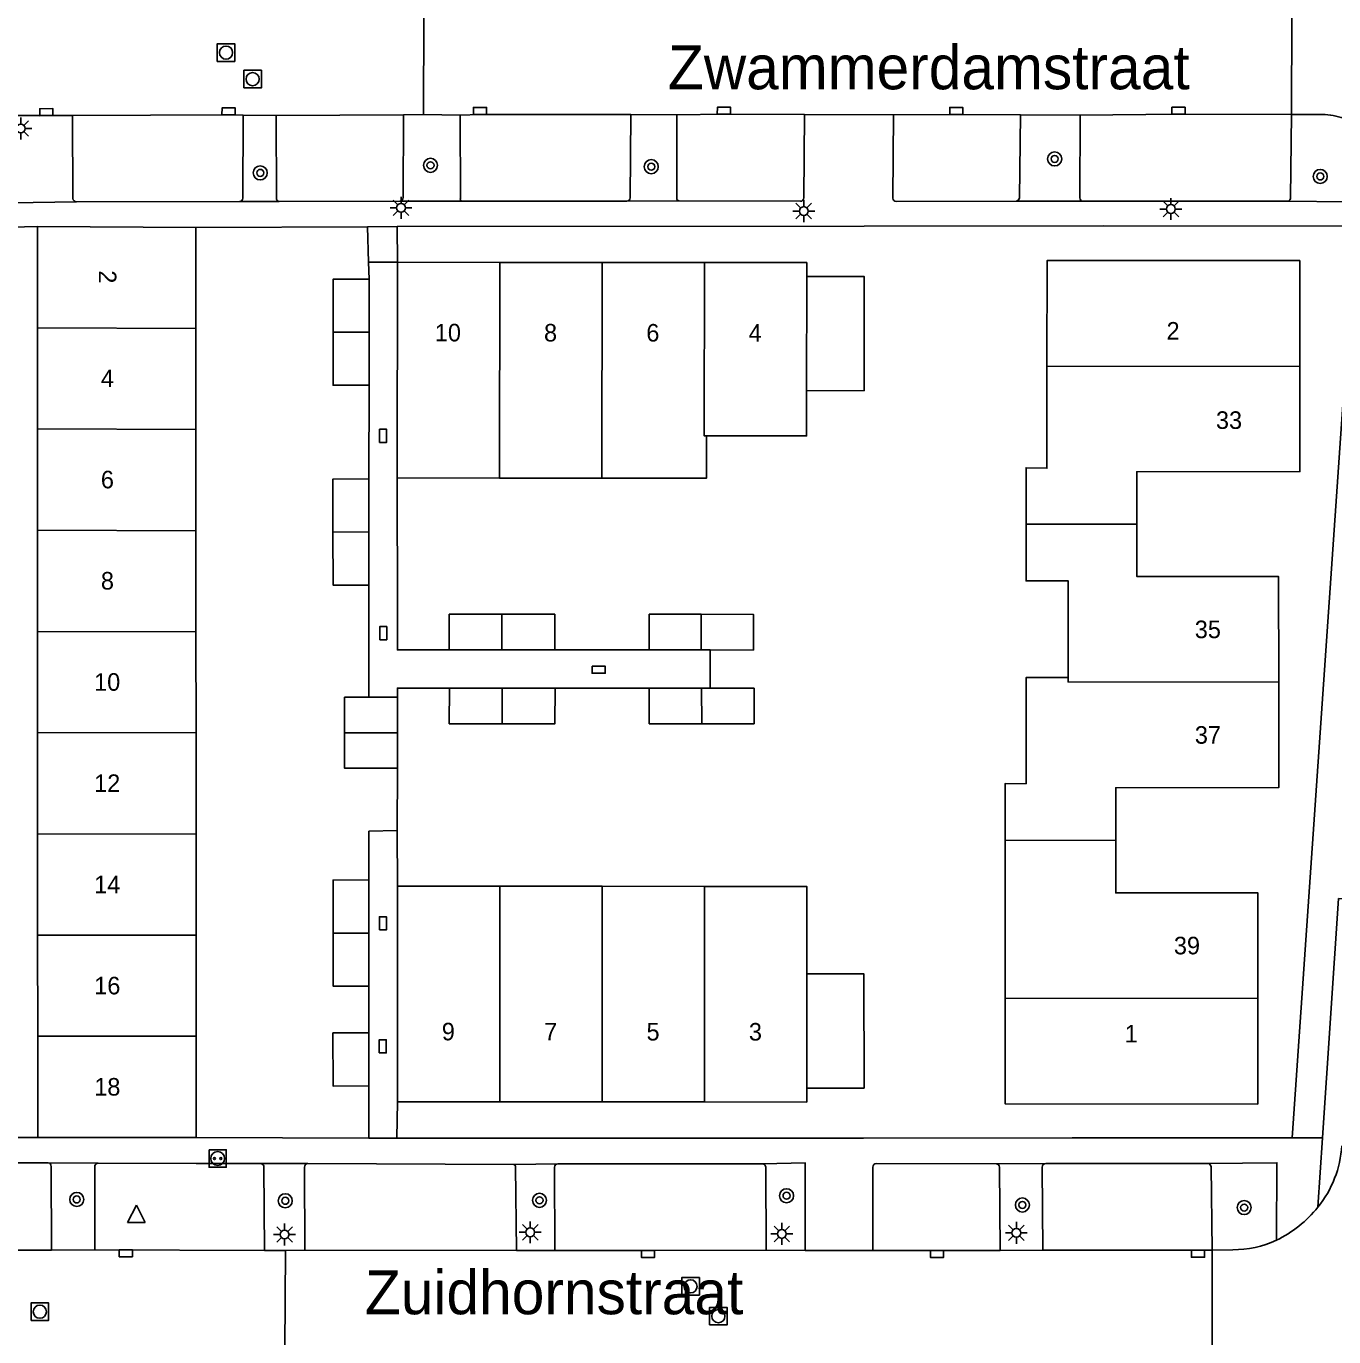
# Model space of a CAD drawing. Extents: x 125000 to 129004, y 397500 to 399008.
# Drawn here: x 127371.7 to 127446.2, y 397775.1 to 397849.7 of the extents above; entities that cross this region are included whole.
import ezdxf

# ---------------------------------------------------------------- set-up
doc = ezdxf.new("R2010")
doc.units = 0
for name, color, linetype in [('gg-afsc-erfafscheiding', 7, 'Continuous'), ('gg-afsc-hekwerk', 7, 'Continuous'), ('gg-anno-huisnummerreeks BGT', 7, 'Continuous'), ('gg-anno-openbare ruimte label', 7, 'Continuous'), ('gg-bbg-bijgebouw', 7, 'Continuous'), ('gg-bbg-hoofdgebouw', 7, 'Continuous'), ('gg-bbg-tussenscheiding', 7, 'Continuous'), ('gg-knt-verharding', 7, 'Continuous'), ('gg-knt-verharding nz', 7, 'Continuous'), ('gt-grn-weggrens', 7, 'Continuous'), ('gt-symb-boom', 7, 'Continuous'), ('gt-symb-kolk', 7, 'Continuous'), ('gt-symb-kolk center center', 7, 'Continuous'), ('gt-symb-laadpunt elektrisch vervoer', 7, 'Continuous'), ('gt-symb-lichtmast', 7, 'Continuous'), ('gt-symb-rioolschacht', 7, 'Continuous'), ('gt-symb-waterafsluiter', 7, 'Continuous')]:
    doc.layers.add(name, color=color, linetype=linetype)

# ---------------------------------------------------------------- blocks, each defined once
blk = doc.blocks.new('gt0-BOOM')
at = {"layer": 'gt-symb-boom'}
for radius in [0.4, 0.2]:
    blk.add_circle((0, 0), radius, dxfattribs=at)
blk = doc.blocks.new('gt0-LMAST')
at = {"layer": 'gt-symb-lichtmast'}
for p, q in [((-0.182, 0.173), (-0.447, 0.438)), ((-0.005, 0.246), (-0.005, 0.621)), ((0.172, 0.173), (0.437, 0.438)), ((-0.255, -0.004), (-0.63, -0.004)), ((-0.182, -0.181), (-0.447, -0.446)), ((-0.005, -0.254), (-0.005, -0.629)), ((0.437, -0.446), (0.172, -0.181)), ((0.245, -0.004), (0.62, -0.004))]:
    blk.add_line(p, q, dxfattribs=at)
blk.add_circle((-0.005, -0.004), 0.25, dxfattribs=at)
blk = doc.blocks.new('gt0-KOLKCC')
at = {"layer": 'gt-symb-kolk center center'}
blk.add_lwpolyline([(-0.375, 0.2), (0.375, 0.2), (0.375, -0.2), (-0.375, -0.2)], close=True, dxfattribs=at)
blk = doc.blocks.new('gt0-LEV')
at = {"layer": 'gt-symb-laadpunt elektrisch vervoer'}
blk.add_lwpolyline([(-0.486, 0.501), (0.486, 0.501), (0.486, -0.499), (-0.486, -0.499)], close=True, dxfattribs=at)
for centre, radius in [((0, 0), 0.393), ((-0.186, 0), 0.0566), ((0.186, 0), 0.0566)]:
    blk.add_circle(centre, radius, dxfattribs=at)
blk = doc.blocks.new('gt0-RS')
at = {"layer": 'gt-symb-rioolschacht'}
blk.add_lwpolyline([(-0.5, -0.5), (0.5, -0.5), (0.5, 0.5), (-0.5, 0.5)], close=True, dxfattribs=at)
blk.add_circle((0, 0), 0.375, dxfattribs=at)
blk = doc.blocks.new('gt0-KOLK')
at = {"layer": 'gt-symb-kolk'}
blk.add_lwpolyline([(0, 0), (0.375, 0), (0.375, 0.4), (-0.375, 0.4), (-0.375, 0), (0, 0)], dxfattribs=at)
blk = doc.blocks.new('gt0-WAFSL')
at = {"layer": 'gt-symb-waterafsluiter'}
for p, q in [((-0.5, -0.333), (0, 0.667)), ((0, 0.667), (0.5, -0.333)), ((0.5, -0.333), (-0.5, -0.333))]:
    blk.add_line(p, q, dxfattribs=at)

msp = doc.modelspace()

# ---------------------------------------------------------------- linework, layer by layer
at = {"layer": 'gg-afsc-erfafscheiding'}
for p, q in [((127391.147, 397838.283), (127391.2, 397836.257)), ((127391.2, 397836.257), (127391.225, 397835.304)), ((127391.225, 397829.265), (127391.209, 397823.921)), ((127391.215, 397817.884), (127391.221, 397811.491)), ((127392.833, 397803.9), (127392.843, 397807.455)), ((127391.218, 397795.048), (127391.21, 397792.392)), ((127391.217, 397789.362), (127391.206, 397786.392))]:
    msp.add_line(p, q, dxfattribs=at)
msp.add_lwpolyline([(127391.214, 397801.088), (127391.219, 397803.861), (127392.833, 397803.9)], dxfattribs=at)
at = {"layer": 'gg-afsc-hekwerk'}
for p, q in [((127381.36, 397838.245), (127391.147, 397838.283)), ((127433.057, 397838.337), (127419.425, 397838.315)), ((127392.832, 397823.978), (127392.842, 397816.224)), ((127401.809, 397814.196), (127407.181, 397814.192)), ((127410.661, 397814.185), (127410.662, 397812.014)), ((127407.19, 397812.011), (127401.823, 397812.016)), ((127392.833, 397803.9), (127392.849, 397800.733)), ((127381.379, 397786.432), (127391.206, 397786.392)), ((127431.289, 397786.398), (127419.4, 397786.391))]:
    msp.add_line(p, q, dxfattribs=at)
for points in [[(127392.842, 397816.224), (127392.845, 397814.185), (127395.792, 397814.189)], [(127395.804, 397812.017), (127392.841, 397812.017), (127392.841, 397811.492)]]:
    msp.add_lwpolyline(points, dxfattribs=at)
at = {"layer": 'gg-bbg-bijgebouw'}
for p, q in [((127391.225, 397835.304), (127391.225, 397832.285)), ((127391.225, 397832.285), (127391.225, 397829.265)), ((127391.209, 397823.921), (127391.212, 397820.903)), ((127391.212, 397820.903), (127391.215, 397817.884)), ((127398.799, 397816.225), (127395.79, 397816.222)), ((127395.792, 397814.189), (127395.79, 397816.222)), ((127401.807, 397816.228), (127398.799, 397816.225)), ((127401.809, 397814.196), (127401.807, 397816.228)), ((127407.181, 397814.192), (127407.185, 397816.222)), ((127410.157, 397816.216), (127407.185, 397816.222)), ((127398.801, 397814.193), (127395.792, 397814.189)), ((127398.801, 397814.193), (127401.809, 397814.196)), ((127410.153, 397814.186), (127407.181, 397814.192)), ((127410.153, 397814.186), (127410.661, 397814.185)), ((127410.661, 397814.185), (127413.125, 397814.18)), ((127398.814, 397812.017), (127395.804, 397812.017)), ((127401.823, 397812.016), (127398.814, 397812.017)), ((127410.175, 397812.014), (127407.19, 397812.011)), ((127410.662, 397812.014), (127410.175, 397812.014)), ((127413.159, 397812.016), (127410.662, 397812.014)), ((127392.841, 397811.492), (127391.221, 397811.491)), ((127392.842, 397809.474), (127392.841, 397811.492)), ((127392.843, 397807.455), (127392.842, 397809.474)), ((127391.216, 397798.068), (127391.214, 397801.088)), ((127391.218, 397795.048), (127391.216, 397798.068)), ((127391.217, 397789.362), (127391.21, 397792.392))]:
    msp.add_line(p, q, dxfattribs=at)
for points in [[(127391.225, 397835.304), (127389.18, 397835.294), (127389.18, 397832.275)], [(127416.158, 397835.452), (127419.425, 397835.452), (127419.425, 397828.949), (127416.156, 397828.962)], [(127389.18, 397832.275), (127389.18, 397829.255), (127391.225, 397829.265)], [(127391.209, 397823.921), (127389.169, 397823.919), (127389.172, 397820.9)], [(127389.172, 397820.9), (127389.175, 397817.881), (127391.215, 397817.884)], [(127413.125, 397814.18), (127413.129, 397816.21), (127410.157, 397816.216)], [(127398.808, 397809.987), (127395.798, 397809.987), (127395.804, 397812.017)], [(127398.808, 397809.987), (127401.817, 397809.987), (127401.823, 397812.016)], [(127410.177, 397809.984), (127407.192, 397809.981), (127407.19, 397812.011)], [(127413.159, 397812.016), (127413.161, 397809.986), (127410.177, 397809.984)], [(127391.221, 397811.491), (127389.831, 397811.491), (127389.832, 397809.473)], [(127389.832, 397809.473), (127389.833, 397807.454), (127392.843, 397807.455)], [(127389.176, 397798.067), (127389.174, 397801.087), (127391.214, 397801.088)], [(127391.218, 397795.048), (127389.178, 397795.047), (127389.176, 397798.067)], [(127416.161, 397795.744), (127419.409, 397795.745), (127419.426, 397789.238), (127416.165, 397789.229)], [(127391.217, 397789.362), (127389.174, 397789.355), (127389.167, 397792.385), (127391.21, 397792.392)]]:
    msp.add_lwpolyline(points, dxfattribs=at)
at = {"layer": 'gg-bbg-hoofdgebouw'}
for p, q in [((127372.335, 397832.531), (127372.333, 397838.294)), ((127372.333, 397838.294), (127381.36, 397838.245)), ((127381.36, 397838.245), (127381.362, 397832.488)), ((127392.842, 397836.257), (127392.832, 397823.978)), ((127398.671, 397836.252), (127392.842, 397836.257)), ((127398.671, 397836.252), (127404.5, 397836.248)), ((127404.5, 397836.248), (127410.329, 397836.243)), ((127372.337, 397826.768), (127372.335, 397832.531)), ((127381.362, 397832.488), (127381.364, 397826.731)), ((127372.339, 397821.006), (127372.337, 397826.768)), ((127381.364, 397826.731), (127381.366, 397820.974)), ((127392.832, 397823.978), (127398.662, 397823.976)), ((127404.491, 397823.975), (127398.662, 397823.976)), ((127372.341, 397815.243), (127372.339, 397821.006)), ((127381.366, 397820.974), (127381.368, 397815.217)), ((127372.344, 397809.48), (127372.341, 397815.243)), ((127381.368, 397815.217), (127381.371, 397809.46)), ((127372.346, 397803.717), (127372.344, 397809.48)), ((127381.371, 397809.46), (127381.373, 397803.703)), ((127372.348, 397797.955), (127372.346, 397803.717)), ((127381.373, 397803.703), (127381.375, 397797.946)), ((127427.459, 397803.351), (127427.466, 397794.358)), ((127392.849, 397800.733), (127392.843, 397788.461)), ((127398.683, 397800.73), (127392.849, 397800.733)), ((127398.683, 397800.73), (127404.514, 397800.727)), ((127404.514, 397800.727), (127410.345, 397800.724)), ((127372.35, 397792.192), (127372.348, 397797.955)), ((127381.375, 397797.946), (127381.377, 397792.189)), ((127372.352, 397786.429), (127372.35, 397792.192)), ((127381.377, 397792.189), (127381.379, 397786.432)), ((127392.843, 397788.461), (127398.674, 397788.457)), ((127404.505, 397788.452), (127398.674, 397788.457)), ((127410.336, 397788.448), (127404.505, 397788.452)), ((127381.379, 397786.432), (127372.352, 397786.429))]:
    msp.add_line(p, q, dxfattribs=at)
for points in [[(127410.329, 397836.243), (127416.158, 397836.238), (127416.158, 397835.452)], [(127429.849, 397830.335), (127429.853, 397836.358), (127444.245, 397836.354), (127444.249, 397830.346)], [(127428.658, 397821.351), (127428.66, 397824.563), (127429.846, 397824.532), (127429.849, 397830.335)], [(127434.966, 397821.347), (127434.964, 397824.332), (127444.254, 397824.339), (127444.249, 397830.346)], [(127416.156, 397828.962), (127416.157, 397826.37), (127410.456, 397826.37)], [(127404.491, 397823.975), (127410.459, 397823.973), (127410.456, 397826.37)], [(127428.658, 397821.351), (127428.655, 397818.119), (127431.054, 397818.122), (127431.054, 397812.618)], [(127434.966, 397821.347), (127434.968, 397818.361), (127443.042, 397818.367), (127443.047, 397812.356)], [(127427.459, 397803.351), (127427.457, 397806.576), (127428.655, 397806.571), (127428.657, 397812.617), (127431.054, 397812.618)], [(127433.764, 397803.346), (127433.762, 397806.337), (127443.052, 397806.345), (127443.047, 397812.356)], [(127433.764, 397803.346), (127433.766, 397800.355), (127441.857, 397800.361), (127441.855, 397794.347)], [(127410.345, 397800.724), (127416.158, 397800.721), (127416.161, 397795.744)], [(127441.855, 397794.347), (127441.853, 397788.332), (127427.47, 397788.34), (127427.466, 397794.358)], [(127416.165, 397789.229), (127416.167, 397788.443), (127410.336, 397788.448)]]:
    msp.add_lwpolyline(points, dxfattribs=at)
at = {"layer": 'gg-bbg-tussenscheiding'}
for p, q in [((127398.671, 397836.252), (127398.662, 397823.976)), ((127404.5, 397836.248), (127404.491, 397823.975)), ((127416.156, 397828.962), (127416.158, 397835.452)), ((127372.335, 397832.531), (127381.362, 397832.488)), ((127389.18, 397832.275), (127391.225, 397832.285)), ((127444.249, 397830.346), (127429.849, 397830.335)), ((127372.337, 397826.768), (127381.364, 397826.731)), ((127372.339, 397821.006), (127381.366, 397820.974)), ((127389.172, 397820.9), (127391.212, 397820.903)), ((127434.966, 397821.347), (127428.658, 397821.351)), ((127398.801, 397814.193), (127398.799, 397816.225)), ((127410.153, 397814.186), (127410.157, 397816.216)), ((127372.341, 397815.243), (127381.368, 397815.217)), ((127398.808, 397809.987), (127398.814, 397812.017)), ((127410.177, 397809.984), (127410.175, 397812.014)), ((127372.344, 397809.48), (127381.371, 397809.46)), ((127389.832, 397809.473), (127392.842, 397809.474)), ((127372.346, 397803.717), (127381.373, 397803.703)), ((127433.764, 397803.346), (127427.459, 397803.351)), ((127398.674, 397788.457), (127398.683, 397800.73)), ((127404.505, 397788.452), (127404.514, 397800.727)), ((127410.336, 397788.448), (127410.345, 397800.724)), ((127372.348, 397797.955), (127381.375, 397797.946)), ((127389.176, 397798.067), (127391.216, 397798.068)), ((127416.165, 397789.229), (127416.161, 397795.744)), ((127441.855, 397794.347), (127427.466, 397794.358)), ((127372.35, 397792.192), (127381.377, 397792.189))]:
    msp.add_line(p, q, dxfattribs=at)
for points in [[(127410.329, 397836.243), (127410.321, 397826.37), (127410.456, 397826.37)], [(127443.047, 397812.356), (127431.054, 397812.365), (127431.054, 397812.618)]]:
    msp.add_lwpolyline(points, dxfattribs=at)
at = {"layer": 'gg-knt-verharding'}
for p, q in [((127394.348, 397850.228), (127394.324, 397844.67)), ((127443.799, 397850.275), (127443.776, 397844.674)), ((127374.353, 397839.896), (127374.343, 397844.619)), ((127384.05, 397844.643), (127384.032, 397839.911)), ((127385.936, 397844.624), (127384.05, 397844.643)), ((127393.184, 397844.662), (127385.936, 397844.624)), ((127385.955, 397839.914), (127385.936, 397844.624)), ((127393.184, 397844.662), (127393.169, 397839.939)), ((127394.324, 397844.67), (127393.184, 397844.662)), ((127396.425, 397844.638), (127394.324, 397844.67)), ((127396.43, 397839.901), (127396.425, 397844.638)), ((127406.14, 397844.678), (127406.106, 397839.935)), ((127408.769, 397844.657), (127406.14, 397844.678)), ((127408.757, 397839.915), (127408.769, 397844.657)), ((127416.037, 397844.672), (127415.994, 397839.932)), ((127421.11, 397844.66), (127416.037, 397844.672)), ((127421.065, 397839.905), (127421.11, 397844.66)), ((127428.334, 397844.664), (127428.283, 397839.938)), ((127431.733, 397844.633), (127428.334, 397844.664)), ((127431.719, 397839.923), (127431.733, 397844.633)), ((127443.776, 397844.674), (127443.73, 397839.948)), ((127445.703, 397844.676), (127443.776, 397844.674)), ((127383.847, 397839.714), (127374.554, 397839.699)), ((127383.847, 397839.714), (127386.107, 397839.721)), ((127392.987, 397839.737), (127386.107, 397839.721)), ((127392.987, 397839.737), (127396.52, 397839.735)), ((127396.52, 397839.735), (127396.61, 397839.735)), ((127405.91, 397839.745), (127396.61, 397839.735)), ((127405.91, 397839.745), (127408.885, 397839.753)), ((127415.807, 397839.731), (127408.885, 397839.753)), ((127428.103, 397839.749), (127421.249, 397839.727)), ((127428.103, 397839.749), (127431.891, 397839.739)), ((127443.558, 397839.746), (127431.891, 397839.739)), ((127446.876, 397839.7), (127443.558, 397839.746)), ((127370.858, 397838.256), (127372.333, 397838.294)), ((127392.832, 397838.29), (127391.147, 397838.283)), ((127419.425, 397838.315), (127392.832, 397838.29)), ((127392.832, 397838.29), (127392.842, 397836.257)), ((127447.095, 397838.311), (127433.057, 397838.337)), ((127447.406, 397838.31), (127443.818, 397786.413)), ((127392.804, 397786.393), (127392.843, 397788.461)), ((127372.352, 397786.429), (127370.855, 397786.434)), ((127391.206, 397786.392), (127392.804, 397786.393)), ((127419.4, 397786.391), (127392.804, 397786.393)), ((127443.818, 397786.413), (127431.289, 397786.398)), ((127445.545, 397786.414), (127445.278, 397782.46)), ((127363.657, 397784.996), (127372.948, 397784.983)), ((127372.948, 397784.983), (127375.796, 397784.962)), ((127373.138, 397780.016), (127373.11, 397784.772)), ((127375.597, 397784.763), (127375.6, 397780.036)), ((127375.796, 397784.962), (127381.379, 397784.951)), ((127381.379, 397784.951), (127385.053, 397784.944)), ((127385.053, 397784.944), (127387.744, 397784.937)), ((127385.273, 397780), (127385.237, 397784.734)), ((127387.543, 397784.743), (127387.563, 397780.001)), ((127399.471, 397784.896), (127387.744, 397784.937)), ((127399.471, 397784.896), (127401.982, 397784.927)), ((127399.621, 397779.993), (127399.569, 397784.738)), ((127401.79, 397784.733), (127401.806, 397779.998)), ((127413.652, 397784.924), (127401.982, 397784.927)), ((127413.855, 397780.008), (127413.823, 397784.73)), ((127419.918, 397784.741), (127419.928, 397779.985)), ((127426.95, 397784.935), (127420.12, 397784.945)), ((127426.95, 397784.935), (127429.776, 397784.943)), ((127427.183, 397779.995), (127427.142, 397784.728)), ((127429.583, 397784.744), (127429.613, 397780.008)), ((127439.03, 397784.942), (127429.776, 397784.943)), ((127439.265, 397780.009), (127439.208, 397784.747)), ((127375.6, 397780.036), (127373.138, 397780.016)), ((127385.273, 397780), (127375.6, 397780.036)), ((127386.459, 397779.99), (127385.273, 397780)), ((127386.459, 397779.99), (127386.428, 397774.393)), ((127387.563, 397780.001), (127386.459, 397779.99)), ((127401.806, 397779.998), (127399.621, 397779.993)), ((127416.073, 397779.988), (127413.855, 397780.008)), ((127419.928, 397779.985), (127416.073, 397779.988)), ((127429.613, 397780.008), (127427.183, 397779.995)), ((127440.431, 397780.035), (127439.265, 397780.009)), ((127439.265, 397780.009), (127439.265, 397774.396))]:
    msp.add_line(p, q, dxfattribs=at)
for points in [[(127416.037, 397844.672), (127411.443, 397844.686), (127408.769, 397844.657)], [(127443.776, 397844.674), (127437.338, 397844.685), (127431.733, 397844.633)], [(127374.554, 397839.699), (127370.855, 397839.649), (127370.883, 397844.62)], [(127374.343, 397844.619), (127372.847, 397844.609), (127370.883, 397844.62)], [(127384.05, 397844.643), (127383.223, 397844.65), (127374.343, 397844.619)], [(127406.14, 397844.678), (127397.548, 397844.679), (127396.425, 397844.638)], [(127428.334, 397844.664), (127424.681, 397844.674), (127421.11, 397844.66)], [(127447.616, 397799.977), (127446.464, 397800.034), (127445.545, 397786.414)], [(127442.915, 397780.576), (127442.946, 397784.988), (127439.03, 397784.942)], [(127416.073, 397779.988), (127416.067, 397784.984), (127413.652, 397784.924)], [(127373.138, 397780.016), (127364.763, 397780.014), (127363.465, 397780.034)]]:
    msp.add_lwpolyline(points, dxfattribs=at)
for centre, radius, start, end in [((127445.225, 397839.599), 5.1, 70.94464, 84.62202), ((127374.581, 397839.927), 0.23, 187.82809, 263.32355), ((127383.827, 397839.918), 0.205, 275.50943, 358.08912), ((127386.124, 397839.891), 0.17, 172.08169, 264.36376), ((127392.966, 397839.939), 0.203, 275.87342, 0.0895), ((127396.566, 397839.867), 0.14, 165.96912, 250.9612), ((127405.9, 397839.951), 0.206, 272.65423, 355.5647), ((127408.908, 397839.903), 0.152, 175.3679, 261.25828), ((127415.803, 397839.922), 0.191, 271.20011, 2.93284), ((127421.279, 397839.942), 0.217, 189.81808, 262.08105), ((127428.081, 397839.95), 0.202, 276.16082, 356.63354), ((127431.904, 397839.924), 0.185, 180.17249, 265.96634), ((127443.543, 397839.933), 0.187, 274.46235, 4.70985), ((127440.567, 397786.314), 6.086, 320.71466, 356.6405), ((127372.92, 397784.794), 0.191, 353.39735, 81.63478), ((127375.795, 397784.764), 0.198, 89.70537, 180.29463), ((127385.039, 397784.746), 0.199, 356.53397, 85.9151), ((127387.744, 397784.735), 0.202, 90.13936, 177.83011), ((127399.424, 397784.757), 0.146, 352.41165, 71.20713), ((127401.988, 397784.729), 0.198, 91.78337, 178.81036), ((127413.649, 397784.749), 0.175, 353.80874, 88.97996), ((127420.145, 397784.719), 0.228, 96.22661, 174.33788), ((127426.942, 397784.735), 0.2, 357.86439, 87.82968), ((127429.781, 397784.745), 0.198, 91.47163, 180.28219), ((127438.997, 397784.734), 0.211, 3.64749, 81.13345), ((127439.933, 397786.74), 6.847, 295.81532, 321.3148), ((127440.436, 397785.984), 5.949, 269.95001, 294.62359)]:
    msp.add_arc(centre, radius, start, end, dxfattribs=at)
at = {"layer": 'gg-knt-verharding nz'}
for p, q in [((127399.621, 397779.993), (127387.563, 397780.001)), ((127427.183, 397779.995), (127419.928, 397779.985))]:
    msp.add_line(p, q, dxfattribs=at)
for points in [[(127413.855, 397780.008), (127407.115, 397779.993), (127401.806, 397779.998)], [(127439.265, 397780.009), (127438.449, 397780.003), (127429.613, 397780.008)]]:
    msp.add_lwpolyline(points, dxfattribs=at)
at = {"layer": 'gt-grn-weggrens'}
for p, q in [((127392.842, 397836.257), (127391.2, 397836.257)), ((127443.818, 397786.413), (127445.545, 397786.414))]:
    msp.add_line(p, q, dxfattribs=at)

# ---------------------------------------------------------------- block references
at = {"layer": 'gt-symb-boom'}
for p in [(127430.285, 397842.144), (127385.029, 397841.349), (127394.728, 397841.781), (127407.306, 397841.703), (127445.415, 397841.146), (127415.011, 397783.11), (127374.576, 397782.897), (127386.455, 397782.823), (127400.938, 397782.849), (127428.446, 397782.583), (127441.082, 397782.435)]:
    msp.add_blockref('gt0-BOOM', p, dxfattribs=at)
at = {"layer": 'gt-symb-kolk'}
for p, rotation in [((127372.847, 397844.609), 0.37927638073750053), ((127383.223, 397844.65), -0.48417816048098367), ((127397.548, 397844.679), -0.008069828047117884), ((127411.443, 397844.686), -0.16946589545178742), ((127424.681, 397844.674), -0.1533263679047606), ((127437.338, 397844.685), -0.0968378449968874), ((127377.369, 397780.031), 180), ((127407.115, 397779.993), 180), ((127423.586, 397779.995), 180), ((127438.449, 397780.003), 180)]:
    msp.add_blockref('gt0-KOLK', p, dxfattribs=dict(at, rotation=rotation))
at = {"layer": 'gt-symb-kolk center center', "rotation": 90}
for p in [(127392.024, 397826.379), (127392.038, 397815.139), (127392.016, 397798.619), (127392.012, 397791.614)]:
    msp.add_blockref('gt0-KOLKCC', p, dxfattribs=at)
at = {"layer": 'gt-symb-kolk center center'}
msp.add_blockref('gt0-KOLKCC', (127404.309, 397813.058), dxfattribs=at)
at = {"layer": 'gt-symb-laadpunt elektrisch vervoer'}
msp.add_blockref('gt0-LEV', (127382.604, 397785.229), dxfattribs=at)
at = {"layer": 'gt-symb-lichtmast'}
for p in [(127371.389, 397843.881), (127393.053, 397839.367), (127415.997, 397839.181), (127436.914, 397839.297), (127386.423, 397780.907), (127400.417, 397781.03), (127414.749, 397780.938), (127428.108, 397781.003)]:
    msp.add_blockref('gt0-LMAST', p, dxfattribs=at)
at = {"layer": 'gt-symb-rioolschacht'}
for p in [(127383.08, 397848.199), (127384.596, 397846.69), (127409.545, 397777.95), (127372.475, 397776.507), (127411.127, 397776.254)]:
    msp.add_blockref('gt0-RS', p, dxfattribs=at)
at = {"layer": 'gt-symb-waterafsluiter'}
msp.add_blockref('gt0-WAFSL', (127377.974, 397781.911), dxfattribs=at)

# ---------------------------------------------------------------- texts
at = {"layer": 'gg-anno-huisnummerreeks BGT'}
msp.add_text('2', height=1, rotation=270, dxfattribs=at).set_placement((127375.834, 397835.802))
for s, p in [('10', (127394.976, 397831.755)), ('8', (127401.195, 397831.75)), ('6', (127407.023, 397831.746)), ('2', (127436.66, 397831.856)), ('4', (127412.852, 397831.741)), ('4', (127375.948, 397829.151)), ('33', (127439.475, 397826.772)), ('6', (127375.95, 397823.389)), ('8', (127375.952, 397817.626)), ('35', (127438.268, 397814.858)), ('10', (127375.565, 397811.863)), ('37', (127438.273, 397808.847)), ('12', (127375.568, 397806.1)), ('14', (127375.57, 397800.337)), ('39', (127437.079, 397796.855)), ('16', (127375.572, 397794.575)), ('9', (127395.373, 397791.959)), ('7', (127401.205, 397791.954)), ('5', (127407.035, 397791.95)), ('3', (127412.867, 397791.945)), ('1', (127434.276, 397791.836)), ('18', (127375.574, 397788.812))]:
    msp.add_text(s, height=1, dxfattribs=at).set_placement(p)
at = {"layer": 'gg-anno-openbare ruimte label'}
for s, p in [('Zwammerdamstraat', (127408.256, 397846.11)), ('Zuidhornstraat', (127390.993, 397776.362))]:
    msp.add_text(s, height=2.5, dxfattribs=at).set_placement(p)

doc.saveas('drawing.dxf')
